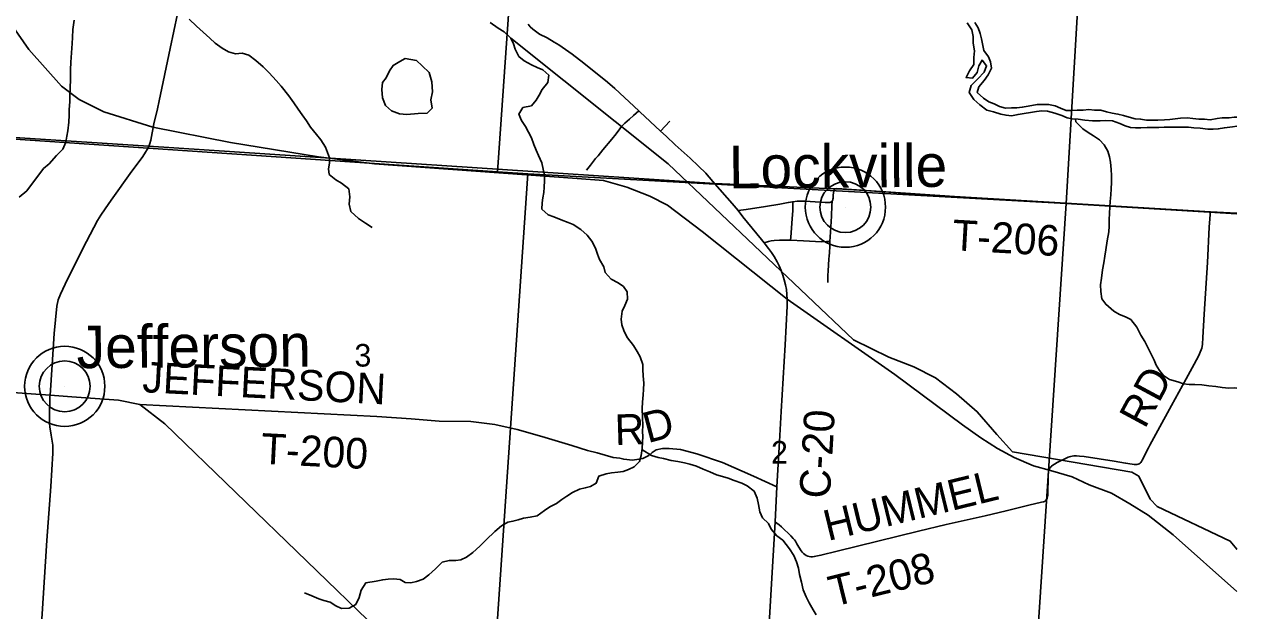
# Model space of a CAD drawing. Extents: x 114843 to 284848, y 317643 to 566895.
# Drawn here: x 272976 to 284848, y 330933 to 336678 of the extents above; entities that cross this region are included whole.
import ezdxf

# ---------------------------------------------------------------- set-up
doc = ezdxf.new("R2010")
doc.units = 0
for name, color, linetype in [('GM_X_County_Road', 7, 'Continuous'), ('GM_X_County_Road_Text', 7, 'Continuous'), ('GM_X_Minor_Lake', 7, 'Continuous'), ('GM_X_Minor_River', 7, 'Continuous'), ('GM_X_Rail_Line', 7, 'Continuous'), ('GM_X_Section', 7, 'Continuous'), ('GM_X_Section_Text', 7, 'Continuous'), ('GM_X_Township', 7, 'Continuous'), ('GM_X_Township_Road', 7, 'Continuous'), ('GM_X_Township_Road_Text', 7, 'Continuous'), ('GM_X_Unincorporated', 7, 'Continuous'), ('GM_X_Unincorporated_Location', 7, 'Continuous'), ('GM_X_Unincorporated_Text', 7, 'Continuous')]:
    doc.layers.add(name, color=color, linetype=linetype)

msp = doc.modelspace()

# ---------------------------------------------------------------- linework, layer by layer
at = {"layer": 'GM_X_County_Road'}
for points in [[(279661, 335203), (279648, 335218), (279579, 335289), (279496, 335365), (279350, 335496), (279260, 335581), (279207, 335630), (279003, 335819), (278992, 335829), (278758, 336048), (278685, 336111), (278455, 336297), (278340, 336385), (278209, 336476), (278165, 336503), (278096, 336543), (278022, 336582), (277980, 336609), (277954, 336629), (277930, 336653), (277910, 336679)], [(280120, 328268), (280328, 331803), (280346, 332147), (280370, 332589), (280387, 332884), (280425, 333539), (280445, 333916), (280446, 333981), (280444, 334030), (280439, 334078), (280430, 334126), (280418, 334174), (280404, 334221), (280388, 334267), (280369, 334312), (280349, 334352), (280319, 334404), (280293, 334441), (280263, 334482), (280220, 334536), (280195, 334568), (280012, 334790), (279965, 334852), (279906, 334922), (279739, 335116), (279661, 335203)], [(270761, 333850), (271969, 333276), (272307, 333153), (272371, 333134), (272434, 333118), (272499, 333106), (272581, 333095), (272662, 333086), (272821, 333074), (273088, 333055), (273228, 333046), (273443, 333029), (273898, 332996), (274109, 332953), (274351, 332764), (276439, 330747)]]:
    msp.add_lwpolyline(points, dxfattribs=at)
at = {"layer": 'GM_X_Minor_Lake'}
for points in [[(276706, 336342), (276653, 336314), (276587, 336274), (276551, 336220), (276521, 336154), (276482, 336106), (276478, 336038), (276484, 335956), (276514, 335883), (276573, 335829), (276649, 335799), (276721, 335794), (276833, 335804), (276920, 335806), (276970, 335856), (276956, 335936), (276974, 336014), (276967, 336114), (276939, 336206), (276873, 336271), (276816, 336321)], [(276816, 336321), (276706, 336342)]]:
    msp.add_lwpolyline(points, dxfattribs=at)
at = {"layer": 'GM_X_Minor_River'}
for points in [[(273464, 336719), (273453, 336625), (273447, 336549), (273445, 336489), (273438, 336399), (273432, 336305), (273428, 336231), (273427, 336139), (273425, 336053), (273423, 335973), (273421, 335917), (273416, 335843), (273414, 335787), (273412, 335719), (273402, 335632), (273393, 335580), (273383, 335524), (273353, 335454), (273291, 335391), (273221, 335311), (273165, 335263), (273099, 335177), (273058, 335121), (273000, 335047), (272926, 334983)], [(274591, 336728), (274661, 336659), (274728, 336601), (274792, 336541), (274844, 336493), (274915, 336442), (274975, 336408), (275043, 336388), (275109, 336394), (275176, 336375), (275244, 336321), (275316, 336261), (275375, 336203), (275443, 336128), (275491, 336070), (275566, 335976), (275616, 335908), (275657, 335847), (275697, 335791), (275741, 335733), (275780, 335671), (275836, 335597), (275880, 335545), (275925, 335474), (275965, 335370), (275965, 335316), (275956, 335260), (275960, 335206), (276028, 335154), (276082, 335120), (276153, 335065), (276165, 334987), (276157, 334915), (276174, 334843), (276250, 334775), (276318, 334728), (276383, 334686)], [(277537, 336694), (277617, 336639), (277676, 336603), (277740, 336540), (277765, 336486), (277783, 336432), (277818, 336362), (277872, 336318), (277942, 336281), (277997, 336253), (278053, 336231), (278111, 336178), (278102, 336107), (278048, 336037), (278017, 335984), (277989, 335934), (277941, 335880), (277859, 335861), (277820, 335796), (277846, 335734), (277883, 335675), (277913, 335621), (277942, 335565), (277964, 335501), (277989, 335445), (278011, 335391), (278044, 335319), (278058, 335259), (278069, 335199), (278071, 335143), (278067, 335081), (278064, 335030), (278054, 334978), (278047, 334928), (278045, 334866), (278107, 334810), (278162, 334791), (278234, 334761), (278300, 334736), (278352, 334716), (278425, 334668), (278489, 334611), (278532, 334553), (278570, 334483), (278589, 334425), (278607, 334373), (278652, 334303), (278664, 334247), (278723, 334182), (278791, 334144), (278844, 334108), (278878, 334055), (278882, 333986), (278857, 333922), (278831, 333866), (278820, 333789), (278826, 333733), (278849, 333667), (278883, 333605), (278940, 333530), (278978, 333472), (279007, 333420), (279031, 333346), (279034, 333296), (279036, 333234), (279041, 333162), (279039, 333099), (279036, 333049), (279030, 332975), (279027, 332913), (279029, 332825), (279032, 332746), (279030, 332690), (279031, 332638), (279029, 332584), (279025, 332522), (279016, 332452), (279000, 332395), (278949, 332343), (278893, 332316), (278841, 332298), (278789, 332291), (278727, 332285), (278673, 332274), (278603, 332252), (278575, 332181), (278520, 332149), (278468, 332136), (278414, 332124), (278344, 332091), (278288, 332054), (278238, 332022), (278186, 331983)], [(284848, 335766), (284824, 335766), (284774, 335760), (284706, 335762), (284656, 335754), (284587, 335742), (284533, 335747), (284477, 335749), (284417, 335753), (284361, 335761), (284297, 335756), (284245, 335750), (284193, 335744), (284139, 335742), (284075, 335739), (284019, 335737), (283965, 335737), (283907, 335749), (283853, 335751), (283795, 335766), (283739, 335784), (283685, 335798), (283629, 335808), (283573, 335821), (283517, 335835), (283455, 335837), (283399, 335841), (283343, 335836), (283285, 335836), (283229, 335834), (283179, 335834), (283123, 335857), (283071, 335879), (283005, 335893), (282951, 335893), (282893, 335890), (282805, 335874), (282748, 335864), (282696, 335858), (282642, 335859), (282584, 335855), (282524, 335873), (282472, 335899), (282420, 335918), (282367, 335954), (282305, 336008), (282321, 336066), (282375, 336126), (282414, 336182), (282446, 336246), (282438, 336308), (282418, 336359), (282373, 336419), (282363, 336469), (282347, 336535), (282335, 336588), (282315, 336644), (282282, 336696)], [(282207, 336693), (282253, 336623), (282268, 336557), (282268, 336493), (282279, 336417), (282275, 336352), (282274, 336284), (282230, 336222), (282197, 336155), (282261, 336150), (282306, 336204), (282322, 336271), (282355, 336327), (282398, 336271), (282374, 336207), (282313, 336142), (282249, 336079), (282228, 336009), (282272, 335939), (282331, 335888), (282401, 335836), (282467, 335821), (282538, 335797), (282590, 335786), (282642, 335782), (282706, 335795), (282766, 335803), (282828, 335812), (282886, 335822), (282938, 335829), (282994, 335825), (283066, 335808), (283136, 335784), (283187, 335762), (283237, 335751), (283295, 335747), (283361, 335738), (283435, 335730), (283511, 335733), (283561, 335735), (283631, 335732), (283704, 335706), (283756, 335681), (283808, 335667), (283858, 335664), (283910, 335664), (283970, 335667), (284030, 335665), (284084, 335666), (284136, 335668), (284187, 335670), (284257, 335671), (284325, 335669), (284377, 335668), (284429, 335664), (284491, 335659), (284565, 335651), (284617, 335650), (284667, 335652), (284727, 335663), (284805, 335673), (284848, 335680)], [(277740, 336540), (279281, 335311), (281094, 333588), (281442, 333418), (281687, 333322), (281898, 333215), (282105, 333057), (282307, 332882), (282499, 332659), (282652, 332490), (283821, 332291), (283889, 332251), (283999, 332025), (284068, 331954), (284785, 331615), (284848, 331535), (284848, 331535)], [(283268, 335749), (283271, 335723), (283340, 335653), (283392, 335616), (283444, 335584), (283503, 335546), (283551, 335495), (283586, 335433), (283602, 335379), (283612, 335325), (283617, 335255), (283621, 335195), (283620, 335128), (283618, 335066), (283615, 335006), (283609, 334940), (283606, 334888), (283602, 334825), (283600, 334765), (283599, 334699), (283595, 334643), (283580, 334555), (283567, 334468), (283555, 334406), (283546, 334342), (283534, 334273), (283525, 334189), (283515, 334125), (283516, 334061), (283528, 333989), (283565, 333935), (283645, 333867), (283701, 333836), (283758, 333812), (283812, 333784), (283871, 333709), (283909, 333633), (283948, 333569), (283974, 333517), (284000, 333467), (284039, 333387), (284060, 333337), (284090, 333285), (284130, 333236), (284191, 333198), (284271, 333175), (284325, 333155), (284381, 333150), (284437, 333148), (284505, 333145), (284574, 333137), (284644, 333128), (284706, 333118), (284770, 333113), (284826, 333115), (284848, 333114)], [(279024, 332512), (279118, 332454), (279184, 332433), (279236, 332423), (279311, 332406), (279375, 332396), (279439, 332383), (279493, 332367), (279559, 332348), (279624, 332318), (279688, 332295), (279754, 332263), (279812, 332248), (279869, 332230), (279927, 332208), (280001, 332183), (280053, 332157), (280122, 332104), (280152, 332036), (280165, 331974), (280179, 331902), (280204, 331842), (280264, 331788), (280289, 331732), (280345, 331666), (280404, 331623), (280468, 331539), (280511, 331473), (280537, 331413), (280556, 331349), (280568, 331287), (280585, 331213), (280603, 331139), (280632, 331069), (280662, 331009), (280701, 330941), (280731, 330892)], [(278186, 331983), (278123, 331951), (278069, 331916), (277999, 331864), (277929, 331849), (277865, 331840), (277811, 331822), (277761, 331810), (277711, 331799), (277649, 331764), (277584, 331710), (277500, 331627), (277437, 331564), (277369, 331503), (277305, 331459), (277251, 331432), (277201, 331424), (277135, 331425), (277069, 331409), (277002, 331344), (276936, 331285), (276882, 331243), (276816, 331218), (276760, 331206), (276706, 331211), (276656, 331239), (276592, 331246), (276540, 331242), (276486, 331236), (276420, 331223)], [(276420, 331223), (276320, 331205), (276276, 331133), (276254, 331061), (276222, 330995), (276156, 330959), (276082, 330954), (276028, 330982), (275970, 331016), (275910, 331032), (275859, 331051), (275793, 331079), (275719, 331109)]]:
    msp.add_lwpolyline(points, dxfattribs=at)
at = {"layer": 'GM_X_Rail_Line'}
msp.add_lwpolyline([(272863, 336657), (273021, 336430), (273341, 336072), (273514, 335942), (273756, 335820), (274236, 335671), (274994, 335520), (275856, 335380), (276404, 335310), (278388, 335168), (278647, 335147), (278876, 335081), (279101, 334993), (279275, 334907), (279615, 334648), (280447, 333984), (281499, 333246), (282163, 332753), (282341, 332625), (282505, 332523), (282670, 332433), (282858, 332352), (283023, 332308), (283235, 332244), (283404, 332166), (283622, 332083), (283801, 331981), (283981, 331868), (284224, 331675), (284848, 331121)], dxfattribs=at)
at = {"layer": 'GM_X_Section'}
for points in [[(272657, 341015), (277989, 340646), (277609, 335233), (272596, 335573), (272313, 335594)], [(283494, 340301), (283178, 334922), (277905, 335211), (277609, 335233), (277989, 340646)], [(272596, 335573), (277609, 335233), (277905, 335211), (277567, 330234), (272226, 330617)], [(277905, 335211), (283178, 334922), (282842, 329831), (277567, 330234)]]:
    msp.add_lwpolyline(points, close=True, dxfattribs=at)
for points in [[(284848, 334819), (283178, 334922), (283494, 340301), (284848, 340200)], [(284848, 329696), (282842, 329831), (283178, 334922), (284848, 334819)]]:
    msp.add_lwpolyline(points, dxfattribs=at)
at = {"layer": 'GM_X_Township'}
for points in [[(284848, 334827), (284590, 334841), (282085, 334990), (280932, 335070), (280906, 335067), (279738, 335119), (274193, 335483), (267235, 335933), (267115, 335944), (266678, 335985), (264530, 336185), (264473, 336186), (264447, 336185), (264429, 336179), (264415, 336162), (264282, 336173), (263979, 336197), (262021, 336358)], [(262021, 336358), (263979, 336197), (264282, 336173), (264415, 336162), (264429, 336179), (264447, 336185), (264473, 336186), (264530, 336185), (266678, 335985), (267115, 335944), (267235, 335933), (274193, 335483), (279738, 335119), (280906, 335067), (280932, 335070), (282085, 334990), (284590, 334841), (284848, 334827)]]:
    msp.add_lwpolyline(points, dxfattribs=at)
at = {"layer": 'GM_X_Township_Road'}
msp.add_line((279207, 335630), (279298, 335727), dxfattribs=at)
for points in [[(274280, 335850), (274297, 335927), (274406, 336440), (274477, 336778), (274520, 336987), (274572, 337227), (274636, 337515), (274669, 337675), (274707, 337835), (274713, 337867), (274716, 337899), (274718, 337948), (274717, 337964)], [(274180, 335451), (274194, 335480), (274205, 335511), (274214, 335542), (274246, 335703), (274280, 335850)], [(278480, 335249), (278521, 335298), (278570, 335361), (278595, 335390), (278640, 335446), (278730, 335553), (278770, 335605), (278807, 335653), (278824, 335676), (278839, 335692), (278857, 335709), (278901, 335749), (278940, 335783), (278967, 335807), (278992, 335829)], [(273227, 333030), (273228, 333046), (273248, 333340), (273269, 333650), (273294, 333915), (273307, 333978), (273330, 334035), (273399, 334180), (273586, 334551), (273693, 334754), (273727, 334809), (273767, 334868), (273827, 334954), (274030, 335237), (274101, 335333), (274137, 335383), (274164, 335423), (274180, 335451)], [(281208, 335048), (280934, 335067), (280907, 335064), (280895, 335005), (280895, 334975), (280894, 334965), (280892, 334957), (280889, 334950), (280885, 334943), (280872, 334934), (280862, 334931), (280850, 334930), (280819, 334931), (280623, 334945), (280576, 334946), (280544, 334944), (280500, 334939), (280457, 334931), (280373, 334916), (280233, 334892), (280045, 334863), (279965, 334852)], [(284848, 334824), (284591, 334838), (282086, 334987), (281208, 335048)], [(280480, 334562), (280482, 334591), (280496, 334772), (280500, 334852), (280500, 334900), (280500, 334923), (280500, 334939)], [(280843, 334149), (280843, 334162), (280845, 334217), (280848, 334263), (280854, 334377), (280857, 334409), (280860, 334440), (280863, 334505), (280865, 334549), (280871, 334642), (280880, 334799), (280884, 334903), (280885, 334943)], [(280328, 331803), (280344, 331791), (280366, 331775), (280391, 331754), (280418, 331729), (280459, 331689), (280481, 331666), (280504, 331642), (280517, 331627), (280526, 331614), (280542, 331589), (280561, 331554), (280583, 331519), (280594, 331506), (280605, 331494), (280618, 331484), (280632, 331475), (280647, 331469), (280662, 331464), (280679, 331461), (280695, 331461), (280711, 331463), (280776, 331477), (280935, 331516), (281731, 331712), (282002, 331776), (282385, 331864), (282589, 331913), (282811, 331966), (282935, 331995), (282956, 332000), (282966, 332004), (282975, 332010), (282982, 332018), (282987, 332025), (282992, 332037), (282995, 332048), (282998, 332061), (282999, 332127), (283000, 332194), (283003, 332258), (283005, 332293), (283008, 332307), (283011, 332317), (283015, 332326), (283020, 332334), (283027, 332343), (283035, 332350), (283046, 332358), (283063, 332368), (283089, 332384), (283178, 332428), (283196, 332436), (283210, 332441), (283223, 332445), (283237, 332448), (283253, 332450), (283278, 332450), (283307, 332448), (283354, 332443), (283646, 332398), (283760, 332380), (283824, 332367), (283843, 332365), (283860, 332364), (283871, 332365), (283883, 332368), (283893, 332373), (283902, 332380), (283908, 332386), (283914, 332395), (283923, 332409), (283985, 332528), (283998, 332555), (284076, 332699), (284210, 332944), (284351, 333203), (284430, 333347), (284475, 333434), (284490, 333464), (284501, 333490), (284507, 333505), (284510, 333520), (284513, 333543), (284517, 333608), (284529, 333838), (284560, 334345), (284577, 334690), (284583, 334771), (284588, 334814), (284589, 334825), (284591, 334838)], [(280220, 334536), (280264, 334550), (280290, 334556), (280320, 334559), (280371, 334562), (280480, 334562), (280607, 334555), (280783, 334547), (280830, 334548), (280865, 334549)], [(273100, 327865), (273166, 328236), (273179, 328314), (273181, 328421), (273168, 328535), (273127, 328791), (273071, 329212), (273059, 329288), (273054, 329379), (273054, 329440), (273055, 329491), (273083, 329881), (273138, 330697), (273196, 331622), (273236, 332150), (273257, 332475), (273257, 332556), (273240, 332652), (273225, 332733), (273222, 332766), (273222, 332832), (273227, 333030)], [(274109, 332953), (276428, 332836), (276765, 332811), (277037, 332789), (277350, 332788), (277583, 332757), (277802, 332709), (278044, 332638), (278339, 332550), (278492, 332502), (278584, 332478), (278743, 332433), (278807, 332427), (278845, 332417), (278931, 332409), (278995, 332417), (279031, 332423), (279060, 332436), (279092, 332454), (279124, 332484), (279164, 332510), (279224, 332522), (279234, 332522), (279245, 332523)], [(279245, 332523), (279292, 332523), (279402, 332511), (279561, 332469), (279814, 332384), (280115, 332250), (280346, 332147)]]:
    msp.add_lwpolyline(points, dxfattribs=at)
at = {"layer": 'GM_X_Unincorporated'}
for centre, radius in [((281016, 334886), 393), ((281016, 334886), 249), ((273372, 333131), 393), ((273372, 333131), 249)]:
    msp.add_circle(centre, radius, dxfattribs=at)
at = {"layer": 'GM_X_Unincorporated_Location'}
for p, q in [((281016, 334886), (281016, 334886)), ((273372, 333131), (273372, 333131))]:
    msp.add_line(p, q, dxfattribs=at)

# ---------------------------------------------------------------- texts
at = {"layer": 'GM_X_County_Road_Text'}
msp.add_text('C-20', height=300, rotation=86.637, dxfattribs=at).set_placement((280863, 332026))
at = {"layer": 'GM_X_Section_Text'}
for s, p in [('3', (276210, 333324)), ('2', (280289, 332374))]:
    msp.add_text(s, height=221, rotation=0.4148, dxfattribs=at).set_placement(p)
at = {"layer": 'GM_X_Township_Road_Text'}
for s, rotation, p in [('T-206', 356.7685, (282056, 334465)), ('JEFFERSON', 357.101, (274128, 333074)), ('RD', 61.6476, (283948, 332706)), ('D', 14.9461, (279081, 332573)), ('R', 1.8161, (278762, 332555)), ('T-200', 357.0479, (275288, 332374)), ('HUMMEL', 13.7084, (280845, 331615)), ('T-208', 13.9062, (280896, 330970))]:
    msp.add_text(s, height=300, rotation=rotation, dxfattribs=at).set_placement(p)
at = {"layer": 'GM_X_Unincorporated_Text'}
for s, rotation, p in [('Lockville', 0.4149, (279876, 335070)), ('Jefferson', 0.4147, (273490, 333308))]:
    msp.add_text(s, height=417, rotation=rotation, dxfattribs=at).set_placement(p)

doc.saveas('drawing.dxf')
